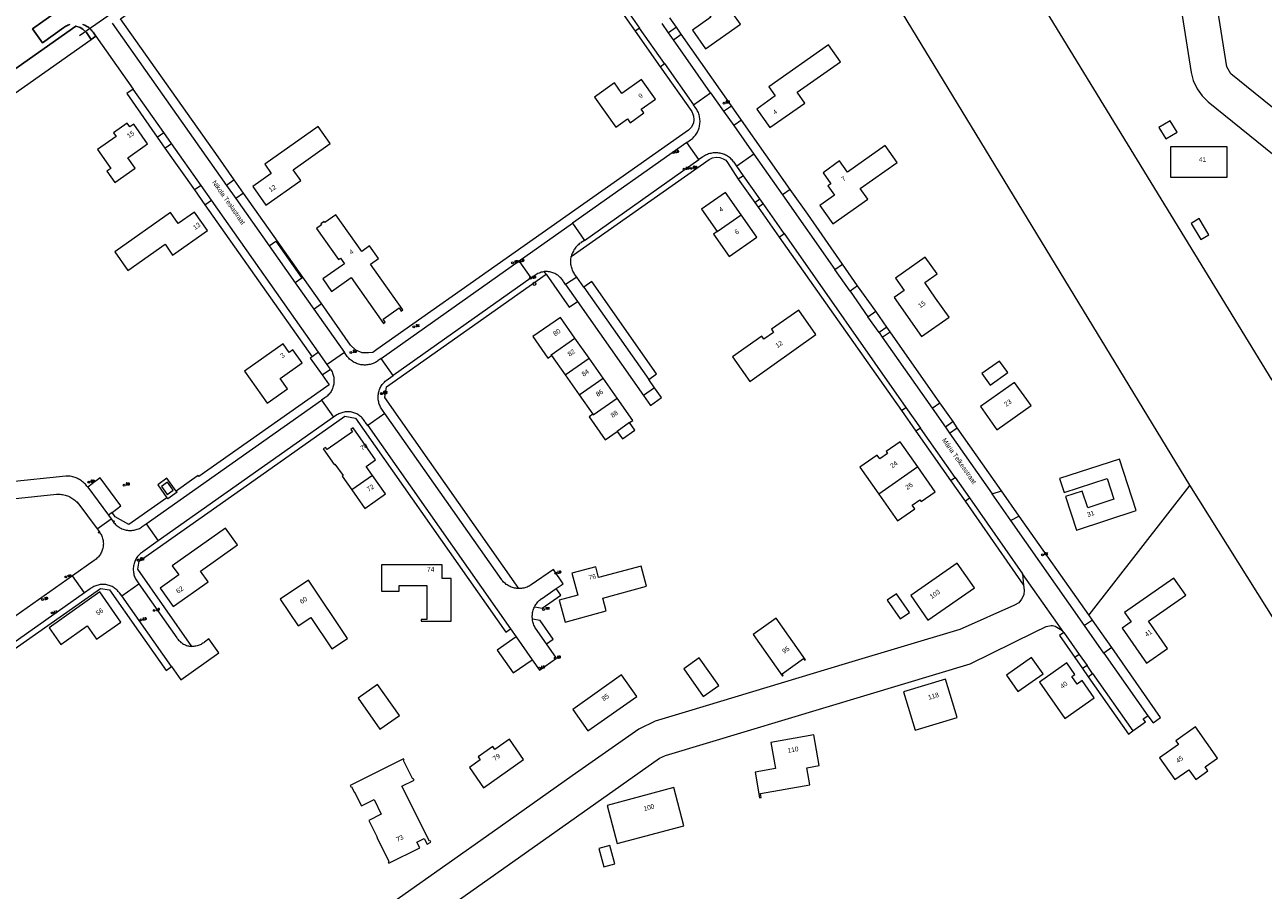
# Model space of a CAD drawing. Header units: metres. Extents: x 138165 to 154469, y 480134 to 494189.
# Tile 454 of 656: x 149314 to 149642, y 485352 to 485581. Entities that reach past the tile are written whole.
import ezdxf

# ---------------------------------------------------------------- set-up
doc = ezdxf.new("R2010")
doc.units = ezdxf.units.M
doc.header["$LTSCALE"] = 0.001
doc.header["$MEASUREMENT"] = 0
for name, color, linetype, lineweight in [('Level 5', 7, 'Continuous', 0), ('TOP-L-duiker', 7, 'Continuous', 0), ('TOP-L-topo objecten punt', 7, 'Continuous', 0), ('TOP-L-topo objecten vlak', 7, 'Continuous', 0), ('TOP-T-topo huisnummering naamgeving', 7, 'Continuous', 0)]:
    doc.layers.add(name, color=color, linetype=linetype, lineweight=lineweight)
doc.styles.add('Style-Arial', font='arial.ttf')
doc.styles.add('Style-INTL_ISO', font='INTL_ISO.shx')
doc.styles.add('Style-STANDARD', font='STANDARD.shx')

# ---------------------------------------------------------------- blocks, each defined once
blk = doc.blocks.new('121')
at = {"layer": 'TOP-L-topo objecten punt', "color": 7, "linetype": 'Continuous', "lineweight": 0}
blk.add_circle((0, 0), 0.025, dxfattribs=at)
at = {"layer": 'TOP-L-topo objecten punt', "color": 7, "linetype": 'Continuous', "lineweight": 0, "style": 'Style-STANDARD'}
blk.add_text('LD', height=0.06, dxfattribs=at).set_placement((0.0483, 0))
blk = doc.blocks.new('72')
at = {"layer": 'TOP-L-topo objecten punt', "color": 7, "linetype": 'Continuous', "lineweight": 0}
blk.add_circle((0, 0), 0.025, dxfattribs=at)
at = {"layer": 'TOP-L-topo objecten punt', "color": 7, "linetype": 'Continuous', "lineweight": 0, "style": 'Style-STANDARD'}
blk.add_text('BK', height=0.06, dxfattribs=at).set_placement((0.0483, 0))
blk = doc.blocks.new('*U13')
at = {"layer": 'Level 5', "color": 7, "linetype": 'Continuous', "lineweight": 0}
blk.add_circle((0, 0), 0.0415, dxfattribs=at)
blk = doc.blocks.new('150')
at = {"layer": 'Level 5', "color": 7, "linetype": 'Continuous', "lineweight": 0}
blk.add_blockref('*U13', (0, 0), dxfattribs=at)
blk = doc.blocks.new('16')
at = {"layer": 'TOP-L-topo objecten punt', "color": 7, "linetype": 'Continuous', "lineweight": 0}
blk.add_circle((0, 0), 0.025, dxfattribs=at)
at = {"layer": 'TOP-L-topo objecten punt', "color": 7, "linetype": 'Continuous', "lineweight": 0, "style": 'Style-STANDARD'}
blk.add_text('LM', height=0.06, dxfattribs=at).set_placement((0.0483, 0))
blk = doc.blocks.new('10')
at = {"layer": 'TOP-L-topo objecten punt', "linetype": 'Continuous', "lineweight": 0}
blk.add_circle((0, 0), 0.0125, dxfattribs=at)
blk = doc.blocks.new('28')
at = {"layer": 'TOP-L-topo objecten punt', "color": 7, "linetype": 'Continuous', "lineweight": 0}
blk.add_circle((0, 0), 0.025, dxfattribs=at)
at = {"layer": 'TOP-L-topo objecten punt', "color": 7, "linetype": 'Continuous', "lineweight": 0, "style": 'Style-STANDARD'}
blk.add_text('VM', height=0.06, dxfattribs=at).set_placement((0.0483, 0))
blk = doc.blocks.new('38')
at = {"layer": 'TOP-L-topo objecten punt', "color": 7, "linetype": 'Continuous', "lineweight": 0}
blk.add_circle((0, 0), 0.025, dxfattribs=at)
at = {"layer": 'TOP-L-topo objecten punt', "color": 7, "linetype": 'Continuous', "lineweight": 0, "style": 'Style-STANDARD'}
blk.add_text('OP', height=0.06, dxfattribs=at).set_placement((0.048, 0))
blk = doc.blocks.new('14')
at = {"layer": 'TOP-L-topo objecten punt', "color": 7, "linetype": 'Continuous', "lineweight": 0}
blk.add_circle((0, 0), 0.025, dxfattribs=at)
at = {"layer": 'TOP-L-topo objecten punt', "color": 7, "linetype": 'Continuous', "lineweight": 0, "style": 'Style-STANDARD'}
blk.add_text('VB', height=0.06, dxfattribs=at).set_placement((0.0483, 0))
blk = doc.blocks.new('175')
at = {"layer": 'TOP-L-topo objecten punt', "color": 7, "linetype": 'Continuous', "lineweight": 0}
blk.add_circle((0, 0), 0.025, dxfattribs=at)
at = {"layer": 'TOP-L-topo objecten punt', "color": 7, "linetype": 'Continuous', "lineweight": 0, "style": 'Style-STANDARD'}
blk.add_text('SB', height=0.06, dxfattribs=at).set_placement((0.0483, 0))

msp = doc.modelspace()

# ---------------------------------------------------------------- linework, layer by layer
at = {"layer": 'TOP-L-duiker', "flags": 128}
msp.add_lwpolyline([(149328.69, 485578), (149342.48, 485587.74)], dxfattribs=at)
at = {"layer": 'TOP-L-topo objecten vlak', "flags": 128}
for points in [[(149511.59, 485703.7), (149644.26, 485486.83)], [(149622.56, 485459), (149485.06, 485685.01)], [(149678.86, 485527.95), (149680.38, 485529.75), (149678.97, 485531.09), (149633.42, 485567.85), (149632.35, 485569.72), (149625.79, 485611.43), (149625.41, 485612.91), (149624.94, 485614.2), (149624.12, 485615.66), (149623.27, 485616.9), (149622.22, 485618.14), (149619.54, 485620.76)], [(149616.45, 485609.67), (149622.96, 485568.24), (149623.45, 485566.14), (149624.5, 485563.89), (149625.85, 485562.09), (149627.46, 485560.46), (149673, 485523.7)], [(149326.08, 485580.96), (149325.81, 485580.86), (149325.54, 485580.74), (149325.27, 485580.61), (149325.02, 485580.47), (149324.77, 485580.31), (149324.53, 485580.14), (149318.85, 485576.11), (149316.23, 485579.8), (149341.34, 485597.66)], [(149341.34, 485597.66), (149316.23, 485579.8), (149318.85, 485576.11), (149324.53, 485580.14), (149324.77, 485580.31), (149325.02, 485580.47), (149325.27, 485580.61), (149325.54, 485580.74), (149325.81, 485580.86), (149326.08, 485580.96)], [(149503.6, 485581.02), (149501.58, 485583.88), (149513.03, 485591.95), (149509.86, 485596.44), (149494.08, 485585.32), (149495.81, 485582.87), (149490.91, 485579.41), (149494.36, 485574.51), (149503.6, 485581.02)], [(149466.47, 485592.45), (149475.77, 485579.18)], [(149467.66, 485593.27), (149476.94, 485580.01)], [(149369.64, 485539.78), (149365.34, 485545.88), (149339.54, 485582.47), (149342.79, 485584.75)], [(149162.58, 485464.09), (149327.65, 485580.5), (149328.82, 485580.11), (149329.57, 485579.66), (149330.48, 485578.83), (149331.78, 485576.99), (149333, 485577.81), (149332.24, 485578.89), (149332.11, 485579.07), (149331.93, 485579.3), (149331.74, 485579.52), (149331.53, 485579.73), (149331.32, 485579.93), (149331.09, 485580.11), (149330.85, 485580.29), (149330.6, 485580.45), (149330.35, 485580.59), (149330.09, 485580.72), (149329.82, 485580.84), (149329.54, 485580.94)], [(149331.78, 485576.99), (149330.48, 485578.83), (149329.57, 485579.66), (149328.82, 485580.11), (149327.65, 485580.5), (149162.58, 485464.09)], [(149329.54, 485580.94), (149329.82, 485580.84), (149330.09, 485580.72), (149330.35, 485580.59), (149330.6, 485580.45), (149330.85, 485580.29), (149331.09, 485580.11), (149331.32, 485579.93), (149331.53, 485579.73), (149331.74, 485579.52), (149331.93, 485579.3), (149332.11, 485579.07), (149332.24, 485578.89), (149333, 485577.81)], [(149337.32, 485581.31), (149367.58, 485538.36)], [(149484.6, 485578.74), (149482.86, 485581.23)], [(149486.69, 485580.19), (149484.91, 485582.7)], [(149333, 485577.81), (149331.78, 485576.99)], [(149333, 485577.81), (149342.9, 485563.8)], [(149476.94, 485580.01), (149475.77, 485579.18)], [(149475.77, 485579.18), (149482.39, 485569.76)], [(149483.56, 485570.58), (149476.94, 485580.01)], [(149486.69, 485580.19), (149484.6, 485578.74)], [(149485.88, 485576.92), (149484.6, 485578.74)], [(149485.88, 485576.92), (149487.96, 485578.39)], [(149487.96, 485578.39), (149486.69, 485580.19)], [(149501.24, 485559.45), (149487.96, 485578.39)], [(149164.44, 485459.07), (149331.78, 485576.99)], [(149495.73, 485562.87), (149485.88, 485576.92)], [(149511.41, 485553.65), (149520.66, 485560.14), (149518.65, 485563), (149530.1, 485571.04), (149526.91, 485575.59), (149511.14, 485564.47), (149512.86, 485562.02), (149507.96, 485558.56), (149511.41, 485553.65)], [(149482.39, 485569.76), (149483.56, 485570.58)], [(149483.56, 485570.58), (149491.21, 485559.68)], [(149482.39, 485569.76), (149490.72, 485557.89), (149491.03, 485557.18), (149491.24, 485556.67), (149491.33, 485555.77), (149491.24, 485554.78), (149490.6, 485553.67), (149489.87, 485553.01), (149443.98, 485520.66), (149407.41, 485494.88), (149406.27, 485494.09), (149405.15, 485494.02), (149403.5, 485494.02), (149401.77, 485494.77), (149400.44, 485496.08), (149392.69, 485507.09)], [(149472.25, 485562.7), (149470.29, 485565.48), (149464.97, 485561.72), (149470.6, 485553.74), (149473.7, 485555.93), (149474.4, 485554.94), (149478.08, 485557.53), (149477.38, 485558.52), (149481.14, 485561.17), (149477.47, 485566.38), (149472.25, 485562.7)], [(149342.9, 485563.8), (149341.16, 485562.64), (149349.21, 485551.11)], [(149350.96, 485552.36), (149342.9, 485563.8)], [(149491.21, 485559.68), (149495.73, 485562.87)], [(149495.73, 485562.87), (149499.14, 485558.03)], [(149489.44, 485549.69), (149490.4, 485550.37), (149490.65, 485550.56), (149490.89, 485550.76), (149491.11, 485550.97), (149491.33, 485551.19), (149491.54, 485551.43), (149491.73, 485551.67), (149491.91, 485551.93), (149492.07, 485552.19), (149492.23, 485552.47), (149492.36, 485552.74), (149492.49, 485553.03), (149492.6, 485553.32), (149492.69, 485553.62), (149492.77, 485553.92), (149492.83, 485554.23), (149492.88, 485554.54), (149492.91, 485554.85), (149492.93, 485555.16), (149492.92, 485555.47), (149492.91, 485555.78), (149492.88, 485556.09), (149492.83, 485556.4), (149492.76, 485556.71), (149492.68, 485557.01), (149492.59, 485557.31), (149492.48, 485557.6), (149492.35, 485557.88), (149492.21, 485558.16), (149492.06, 485558.43), (149491.89, 485558.7), (149491.8, 485558.82), (149491.21, 485559.68)], [(149499.14, 485558.03), (149501.24, 485559.45)], [(149499.14, 485558.03), (149501.85, 485554.17)], [(149503.92, 485555.64), (149501.24, 485559.45)], [(149341.47, 485545.67), (149346.68, 485549.34), (149343.01, 485554.55), (149342.02, 485553.85), (149341.32, 485554.84), (149337.65, 485552.25), (149338.34, 485551.26), (149333.45, 485547.81), (149336.95, 485542.85), (149335.9, 485542.11), (149338.03, 485539.09), (149343.42, 485542.89), (149341.47, 485545.67)], [(149503.92, 485555.64), (149501.85, 485554.17)], [(149501.85, 485554.17), (149507.18, 485546.63)], [(149516.79, 485537.24), (149503.92, 485555.64)], [(149614.42, 485553.63), (149616.23, 485550.64), (149619.22, 485552.46), (149617.41, 485555.45), (149614.42, 485553.63)], [(149349.21, 485551.11), (149350.96, 485552.36)], [(149349.21, 485551.11), (149351.27, 485548.23)], [(149353.02, 485549.45), (149350.96, 485552.36)], [(149374.53, 485538.04), (149377.99, 485533.14), (149387.22, 485539.65), (149385.21, 485542.51), (149395.01, 485549.42), (149391.84, 485553.92), (149377.7, 485543.95), (149379.43, 485541.5), (149374.53, 485538.04)], [(149351.27, 485548.23), (149353.02, 485549.45)], [(149351.27, 485548.23), (149359.08, 485537.16)], [(149360.85, 485538.34), (149353.02, 485549.45)], [(149489.44, 485549.69), (149459.13, 485528.31)], [(149492.63, 485545.18), (149489.44, 485549.69)], [(149526.76, 485538.23), (149528.49, 485535.77), (149524.65, 485533.07), (149528.1, 485528.16), (149537.34, 485534.67), (149535.32, 485537.53), (149545.13, 485544.45), (149541.96, 485548.94), (149531.95, 485541.89), (149529.89, 485544.81), (149525.49, 485541.71), (149527.56, 485538.79), (149526.76, 485538.23)], [(149617.49, 485548.57), (149617.49, 485540.57), (149632.49, 485540.57), (149632.49, 485548.57), (149617.49, 485548.57)], [(149458.85, 485519.52), (149495.32, 485545.23), (149496.26, 485545.65), (149497.24, 485545.86), (149498.14, 485545.73), (149499.09, 485545.35), (149499.73, 485545), (149500.2, 485544.38), (149503.05, 485539.96)], [(149462.34, 485523.8), (149492.63, 485545.18)], [(149502.67, 485543.43), (149501.94, 485544.47), (149501.83, 485544.62), (149501.63, 485544.86), (149501.43, 485545.09), (149501.21, 485545.31), (149500.98, 485545.52), (149500.74, 485545.71), (149500.5, 485545.9), (149500.24, 485546.07), (149499.97, 485546.22), (149499.7, 485546.37), (149499.42, 485546.5), (149499.13, 485546.61), (149498.84, 485546.71), (149498.54, 485546.79), (149498.24, 485546.86), (149497.93, 485546.91), (149497.63, 485546.95), (149497.32, 485546.97), (149497.01, 485546.97), (149496.7, 485546.96), (149496.39, 485546.94), (149496.09, 485546.89), (149495.78, 485546.83), (149495.48, 485546.76), (149495.19, 485546.67), (149494.9, 485546.56), (149494.61, 485546.44), (149494.34, 485546.31), (149494.07, 485546.16), (149493.8, 485546), (149493.55, 485545.82), (149492.63, 485545.18)], [(149507.18, 485546.63), (149502.67, 485543.43)], [(149507.18, 485546.63), (149514.75, 485535.85)], [(149504.44, 485540.91), (149502.67, 485543.43)], [(149360.85, 485538.34), (149359.08, 485537.16)], [(149363.61, 485534.42), (149360.85, 485538.34)], [(149369.64, 485539.78), (149367.58, 485538.36)], [(149367.58, 485538.36), (149370.07, 485534.85)], [(149372.11, 485536.29), (149369.64, 485539.78)], [(149504.44, 485540.91), (149503.05, 485539.96)], [(149503.05, 485539.96), (149507.44, 485533.86)], [(149508.73, 485534.79), (149504.44, 485540.91)], [(149359.08, 485537.16), (149361.86, 485533.17)], [(149372.11, 485536.29), (149370.07, 485534.85)], [(149370.07, 485534.85), (149378.87, 485522.36)], [(149387.81, 485514.02), (149380.21, 485524.78), (149372.11, 485536.29)], [(149503.79, 485530.55), (149499.66, 485536.44), (149493.35, 485532.02), (149497.49, 485526.13)], [(149507.44, 485533.86), (149508.73, 485534.79)], [(149509.6, 485533.54), (149508.73, 485534.79)], [(149516.79, 485537.24), (149514.75, 485535.85)], [(149514.75, 485535.85), (149528.6, 485516.11)], [(149530.64, 485517.5), (149521.43, 485530.69), (149516.79, 485537.24)], [(149354.8, 485528.28), (149352.79, 485531.14), (149338.04, 485520.74), (149341.49, 485515.83), (149351.3, 485522.75), (149353.32, 485519.89), (149362.55, 485526.4), (149359.1, 485531.3), (149354.8, 485528.28)], [(149361.86, 485533.17), (149363.61, 485534.42)], [(149361.86, 485533.17), (149390.23, 485492.99)], [(149391.94, 485494.2), (149363.61, 485534.42)], [(149507.44, 485533.86), (149508.34, 485532.62)], [(149508.34, 485532.62), (149509.6, 485533.54)], [(149508.34, 485532.62), (149513.92, 485524.67)], [(149515.18, 485525.59), (149509.6, 485533.54)], [(149398.27, 485517.25), (149393.05, 485513.58), (149395.39, 485510.26), (149400.6, 485513.93), (149409.16, 485501.8), (149409.6, 485502.11), (149409.03, 485502.92), (149413.27, 485505.9), (149413.83, 485505.09), (149414.28, 485505.4), (149405.72, 485517.54), (149407.79, 485519), (149405.45, 485522.32), (149403.38, 485520.86), (149396.55, 485530.55), (149393.63, 485528.5), (149393.45, 485528.76), (149392.56, 485528.14), (149392.75, 485527.87), (149391.43, 485526.95), (149397.24, 485518.7), (149397.78, 485519.08), (149398.8, 485517.63), (149398.27, 485517.25)], [(149445.08, 485518.36), (149459.13, 485528.31)], [(149459.13, 485528.31), (149462.34, 485523.8)], [(149497.49, 485526.13), (149496.51, 485525.44), (149500.64, 485519.54), (149507.93, 485524.66), (149503.79, 485530.55)], [(149497.49, 485526.13), (149503.79, 485530.55)], [(149622.92, 485528.28), (149625.51, 485524.01), (149627.65, 485525.3), (149625.06, 485529.58), (149622.92, 485528.28)], [(149513.92, 485524.67), (149515.18, 485525.59)], [(149513.92, 485524.67), (149543.72, 485482.35), (149546.25, 485478.73)], [(149515.18, 485525.59), (149547.45, 485479.59)], [(149378.87, 485522.36), (149380.64, 485523.61), (149387.49, 485513.79)], [(149378.87, 485522.36), (149385.77, 485512.56)], [(149462.34, 485523.8), (149461.48, 485523.2), (149461.46, 485523.19), (149461.21, 485523.02), (149460.96, 485522.84), (149460.72, 485522.65), (149460.5, 485522.44), (149460.28, 485522.22), (149460.08, 485521.99), (149459.89, 485521.75), (149459.71, 485521.5), (149459.54, 485521.25), (149459.39, 485520.98), (149459.26, 485520.71), (149459.13, 485520.43), (149459.02, 485520.14), (149458.93, 485519.85), (149458.85, 485519.52)], [(149408.48, 485492.53), (149445.08, 485518.36)], [(149448.26, 485513.87), (149445.08, 485518.36)], [(149460.29, 485514.09), (149459.74, 485514.88), (149459.58, 485515.14), (149459.42, 485515.4), (149459.28, 485515.67), (149459.16, 485515.95), (149459.05, 485516.24), (149458.95, 485516.53), (149458.87, 485516.82), (149458.8, 485517.12), (149458.75, 485517.42), (149458.72, 485517.73), (149458.7, 485518.03), (149458.7, 485518.34), (149458.72, 485518.65), (149458.75, 485518.95), (149458.79, 485519.25), (149458.85, 485519.52)], [(149551.57, 485498.32), (149558.86, 485503.43), (149555.27, 485508.54), (149552.41, 485512.62), (149555.69, 485514.91), (149552.56, 485519.37), (149544.65, 485513.82), (149546.95, 485510.54), (149544.3, 485508.68), (149551.57, 485498.32)], [(149444.99, 485431.65), (149409.45, 485482.25), (149409.93, 485485.04), (149452.17, 485514.81)], [(149451.67, 485515.52), (149451.5, 485515.49), (149451.19, 485515.42), (149450.89, 485515.34), (149450.59, 485515.24), (149450.3, 485515.13), (149450.01, 485515), (149449.73, 485514.86), (149449.46, 485514.7), (149449.2, 485514.53), (149448.95, 485514.34), (149448.26, 485513.87)], [(149457.35, 485512.08), (149456.76, 485512.94), (149456.67, 485513.08), (149456.51, 485513.32), (149456.33, 485513.55), (149456.14, 485513.77), (149455.94, 485513.99), (149455.72, 485514.19), (149455.5, 485514.38), (149455.27, 485514.55), (149455.02, 485514.71), (149454.77, 485514.86), (149454.51, 485515), (149454.25, 485515.12), (149453.98, 485515.23), (149453.7, 485515.32), (149453.42, 485515.39), (149453.13, 485515.46), (149452.84, 485515.5), (149452.55, 485515.53), (149452.26, 485515.54), (149451.96, 485515.54), (149451.67, 485515.52)], [(149452.17, 485514.81), (149451.67, 485515.52)], [(149452.17, 485514.81), (149458.32, 485506.08), (149460.5, 485507.62)], [(149528.6, 485516.11), (149530.64, 485517.5)], [(149532.65, 485510.36), (149528.6, 485516.11)], [(149534.64, 485511.79), (149530.64, 485517.5)], [(149387.49, 485513.79), (149385.77, 485512.56)], [(149385.77, 485512.56), (149390.67, 485505.63)], [(149387.49, 485513.79), (149387.81, 485514.02)], [(149392.69, 485507.09), (149387.81, 485514.02)], [(149448.26, 485513.87), (149411.68, 485488.02)], [(149460.29, 485514.09), (149457.35, 485512.08)], [(149457.35, 485512.08), (149460.5, 485507.62)], [(149462.15, 485511.42), (149460.29, 485514.09)], [(149479.34, 485486.95), (149481.4, 485488.47), (149464.25, 485512.91), (149462.15, 485511.42)], [(149534.64, 485511.79), (149532.65, 485510.36)], [(149539.45, 485505.02), (149534.64, 485511.79)], [(149462.15, 485511.42), (149479.34, 485486.95)], [(149532.65, 485510.36), (149537.39, 485503.57)], [(149390.67, 485505.63), (149392.69, 485507.09)], [(149390.67, 485505.63), (149398.77, 485494.16)], [(149460.5, 485507.62), (149477.99, 485482.74)], [(149501.49, 485492.96), (149506.07, 485486.47), (149523.62, 485498.84), (149519.04, 485505.33), (149511.84, 485500.26), (149512.42, 485499.43), (149509.83, 485497.61), (149509.26, 485498.43), (149501.49, 485492.96)], [(149537.39, 485503.57), (149539.45, 485505.02)], [(149542.36, 485500.86), (149539.45, 485505.02)], [(149459.8, 485497.94), (149455.95, 485503.42), (149448.67, 485498.31), (149452.64, 485492.66), (149453.62, 485493.35)], [(149540.31, 485499.41), (149537.39, 485503.57)], [(149542.36, 485500.86), (149540.31, 485499.41)], [(149540.31, 485499.41), (149541.17, 485498.17)], [(149541.17, 485498.17), (149543.25, 485499.6)], [(149543.25, 485499.6), (149542.36, 485500.86)], [(149556.39, 485480.81), (149543.25, 485499.6)], [(149381.77, 485487.25), (149387.57, 485491.34), (149385.1, 485494.84), (149384.12, 485494.15), (149382.56, 485496.37), (149372.34, 485489.17), (149378.33, 485480.67), (149383.73, 485484.47), (149381.77, 485487.25)], [(149453.62, 485493.35), (149453.5, 485493.51), (149459.8, 485497.94)], [(149463.54, 485492.62), (149459.8, 485497.94)], [(149541.17, 485498.17), (149554.36, 485479.37)], [(149390.23, 485492.99), (149389.75, 485492.63), (149392.87, 485488.18)], [(149391.94, 485494.2), (149390.23, 485492.99)], [(149394.22, 485490.97), (149391.94, 485494.2)], [(149398.77, 485494.16), (149394.22, 485490.97)], [(149408.48, 485492.53), (149407.76, 485492.02), (149407.51, 485491.83), (149407.25, 485491.67), (149406.99, 485491.51), (149406.72, 485491.37), (149406.44, 485491.25), (149406.15, 485491.14), (149405.86, 485491.04), (149405.57, 485490.96), (149405.27, 485490.9), (149404.96, 485490.85), (149404.66, 485490.81), (149404.36, 485490.8), (149404.05, 485490.79), (149403.74, 485490.81), (149403.44, 485490.84), (149403.14, 485490.89), (149402.84, 485490.95), (149402.54, 485491.03), (149402.25, 485491.12), (149401.96, 485491.23), (149401.68, 485491.35), (149401.41, 485491.49), (149401.14, 485491.64), (149400.89, 485491.81), (149400.64, 485491.98), (149400.4, 485492.18), (149400.17, 485492.38), (149399.95, 485492.59), (149399.75, 485492.82), (149399.55, 485493.06), (149399.37, 485493.31), (149399.36, 485493.33), (149398.77, 485494.16)], [(149411.68, 485488.02), (149408.48, 485492.53)], [(149453.62, 485493.35), (149457.24, 485488.19)], [(149457.24, 485488.19), (149463.54, 485492.62)], [(149467.28, 485487.3), (149463.54, 485492.62)], [(149572.24, 485491.84), (149567.56, 485488.54), (149569.71, 485485.49), (149574.39, 485488.79), (149572.24, 485491.84)], [(149395.07, 485489.74), (149395.23, 485489.49), (149395.38, 485489.23), (149395.51, 485488.97), (149395.63, 485488.69), (149395.73, 485488.41), (149395.82, 485488.13), (149395.89, 485487.84), (149395.95, 485487.55), (149395.99, 485487.25), (149396.01, 485486.96), (149396.02, 485486.66), (149396.01, 485486.36), (149395.99, 485486.07), (149395.95, 485485.77), (149395.9, 485485.48), (149395.83, 485485.19), (149395.74, 485484.91), (149395.64, 485484.62), (149395.52, 485484.35), (149395.39, 485484.08), (149395.25, 485483.82), (149395.09, 485483.57), (149394.92, 485483.33), (149394.73, 485483.1), (149394.53, 485482.87), (149394.33, 485482.66), (149394.11, 485482.46), (149393.88, 485482.27), (149393.64, 485482.1), (149393.63, 485482.09), (149392.75, 485481.48)], [(149392.87, 485488.18), (149395.07, 485489.74)], [(149395.07, 485489.74), (149394.85, 485490.08), (149394.22, 485490.97)], [(149392.87, 485488.18), (149394.71, 485485.57), (149360.28, 485461.26), (149360.09, 485461.52), (149358.34, 485460.29), (149354.27, 485457.42)], [(149409.49, 485477.96), (149408.87, 485478.85), (149408.69, 485479.1), (149408.53, 485479.35), (149408.38, 485479.61), (149408.25, 485479.89), (149408.13, 485480.16), (149408.02, 485480.45), (149407.93, 485480.73), (149407.86, 485481.03), (149407.8, 485481.32), (149407.76, 485481.62), (149407.73, 485481.92), (149407.72, 485482.22), (149407.72, 485482.53), (149407.74, 485482.83), (149407.78, 485483.13), (149407.83, 485483.43), (149407.9, 485483.72), (149407.99, 485484.01), (149408.08, 485484.3), (149408.2, 485484.58), (149408.33, 485484.85), (149408.47, 485485.11), (149408.63, 485485.37), (149408.8, 485485.62), (149408.98, 485485.86), (149409.18, 485486.09), (149409.38, 485486.31), (149409.6, 485486.52), (149409.8, 485486.69), (149411.68, 485488.02)], [(149457.24, 485488.19), (149460.97, 485482.87)], [(149460.97, 485482.87), (149467.28, 485487.3)], [(149470.98, 485482.02), (149467.28, 485487.3)], [(149480.88, 485484.76), (149479.34, 485486.95)], [(149576.21, 485486.2), (149567.13, 485479.79), (149571.46, 485473.64), (149580.55, 485480.05), (149576.21, 485486.2)], [(149460.97, 485482.87), (149464.57, 485477.76)], [(149464.57, 485477.76), (149464.68, 485477.59), (149470.98, 485482.02)], [(149474.3, 485475.55), (149475.12, 485476.13), (149470.98, 485482.02)], [(149477.99, 485482.74), (149479.81, 485480.12), (149482.69, 485482.17), (149480.88, 485484.76)], [(149480.88, 485484.76), (149477.99, 485482.74)], [(149346.32, 485448.78), (149392.75, 485481.48)], [(149392.75, 485481.48), (149395.89, 485476.96)], [(149546.25, 485478.73), (149547.45, 485479.59)], [(149546.25, 485478.73), (149550.08, 485473.28)], [(149547.45, 485479.59), (149551.28, 485474.13)], [(149554.36, 485479.37), (149556.39, 485480.81)], [(149554.36, 485479.37), (149557.87, 485474.38)], [(149559.9, 485475.82), (149556.39, 485480.81)], [(149358.4, 485416.34), (149344.08, 485436.73), (149344.42, 485438.85), (149373.65, 485459.46), (149398.9, 485477.26), (149401.69, 485476.77), (149441.5, 485420.09), (149442.76, 485420.98)], [(149395.89, 485476.96), (149349.51, 485444.26)], [(149404.97, 485474.78), (149404.32, 485475.67), (149404.19, 485475.89), (149404.03, 485476.14), (149403.86, 485476.37), (149403.67, 485476.6), (149403.48, 485476.81), (149403.27, 485477.02), (149403.05, 485477.21), (149402.82, 485477.39), (149402.58, 485477.55), (149402.33, 485477.71), (149402.08, 485477.85), (149401.81, 485477.97), (149401.55, 485478.08), (149401.27, 485478.18), (149400.99, 485478.26), (149400.71, 485478.32), (149400.42, 485478.37), (149400.13, 485478.4), (149399.84, 485478.42), (149399.55, 485478.42), (149399.26, 485478.41), (149398.97, 485478.38), (149398.68, 485478.33), (149398.4, 485478.27), (149398.12, 485478.19), (149397.84, 485478.1), (149397.57, 485477.99), (149397.31, 485477.87), (149397.05, 485477.73), (149396.8, 485477.58), (149395.89, 485476.96)], [(149409.49, 485477.96), (149404.97, 485474.78)], [(149444.99, 485431.65), (149444.75, 485431.65), (149444.44, 485431.68), (149444.14, 485431.72), (149443.84, 485431.77), (149443.55, 485431.84), (149443.25, 485431.93), (149442.97, 485432.03), (149442.69, 485432.15), (149442.41, 485432.28), (149442.14, 485432.42), (149441.88, 485432.58), (149441.63, 485432.75), (149441.39, 485432.94), (149441.16, 485433.14), (149440.94, 485433.35), (149440.73, 485433.57), (149440.53, 485433.8), (149440.44, 485433.92), (149409.49, 485477.96)], [(149464.57, 485477.76), (149463.58, 485477.07), (149467.84, 485471.01), (149470.98, 485473.22)], [(149474.3, 485475.55), (149470.98, 485473.22)], [(149470.98, 485473.22), (149472.37, 485471.24), (149475.69, 485473.57), (149474.3, 485475.55)], [(149559.9, 485475.82), (149557.87, 485474.38)], [(149561.04, 485474.17), (149559.9, 485475.82)], [(149406.24, 485461.59), (149404.58, 485463.96), (149407.04, 485465.68), (149401.09, 485474.15), (149400.47, 485473.71), (149400.48, 485473.7), (149400.9, 485473.1), (149394.2, 485468.4), (149393.79, 485468.99), (149393.77, 485469.01), (149393.15, 485468.58), (149396.05, 485464.44), (149396.06, 485464.45), (149396.27, 485464.6), (149398.43, 485461.53), (149398.22, 485461.38), (149398.21, 485461.37), (149400.76, 485457.74)], [(149404.97, 485474.78), (149442.76, 485420.98)], [(149551.28, 485474.13), (149550.08, 485473.28)], [(149550.08, 485473.28), (149559.24, 485460.23)], [(149560.44, 485461.06), (149551.28, 485474.13)], [(149557.87, 485474.38), (149559.01, 485472.75)], [(149559.01, 485472.75), (149561.04, 485474.17)], [(149559.01, 485472.75), (149570.27, 485456.69)], [(149572.75, 485457.48), (149561.04, 485474.17)], [(149550.56, 485463.88), (149545.92, 485470.49), (149542.2, 485467.88), (149542.54, 485467.39), (149540.53, 485465.98), (149539.84, 485466.96), (149535.26, 485463.74), (149540.24, 485456.64)], [(149600.67, 485460.78), (149602.47, 485455.27), (149595.56, 485453.01), (149594.11, 485457.44), (149589.65, 485455.98), (149592.56, 485447.09), (149608.39, 485452.26), (149603.93, 485465.91), (149588.1, 485460.74), (149589.3, 485457.07), (149600.67, 485460.78)], [(149540.24, 485456.64), (149545.23, 485449.53), (149549.81, 485452.75), (149549.12, 485453.73), (149551.14, 485455.14), (149551.48, 485454.65), (149555.2, 485457.27), (149550.56, 485463.88)], [(149550.56, 485463.88), (149540.24, 485456.64)], [(149330.83, 485458.46), (149330.64, 485458.72), (149330.43, 485458.98), (149330.21, 485459.23), (149329.98, 485459.47), (149329.74, 485459.69), (149329.49, 485459.91), (149329.23, 485460.11), (149328.96, 485460.29), (149328.68, 485460.47), (149328.4, 485460.63), (149328.1, 485460.78), (149327.8, 485460.91), (149327.49, 485461.03), (149327.18, 485461.13), (149326.86, 485461.22), (149326.54, 485461.29), (149326.22, 485461.35), (149325.89, 485461.39), (149325.56, 485461.41), (149325.23, 485461.42), (149325.08, 485461.42), (149309.78, 485459.79)], [(149337.33, 485451.8), (149339.62, 485453.54), (149334.15, 485460.97), (149332.06, 485459.41), (149332.04, 485459.4), (149330.83, 485458.46)], [(149354.27, 485457.42), (149351.8, 485460.89), (149349.37, 485459.13), (149351.81, 485455.67)], [(149353.48, 485457.64), (149352.8, 485458.52), (149351.95, 485459.8), (149350.33, 485458.64), (149351.26, 485457.42), (149351.87, 485456.49), (149353.48, 485457.64)], [(149406.24, 485461.59), (149400.78, 485457.75), (149400.76, 485457.74)], [(149400.76, 485457.74), (149404.21, 485452.83), (149409.69, 485456.68), (149406.24, 485461.59)], [(149559.24, 485460.23), (149560.44, 485461.06)], [(149559.24, 485460.23), (149563.08, 485454.76)], [(149560.44, 485461.06), (149564.26, 485455.61)], [(149255.06, 485449.47), (149322.54, 485456.58), (149322.87, 485456.59), (149323.2, 485456.6), (149323.53, 485456.58), (149323.86, 485456.56), (149324.18, 485456.51), (149324.51, 485456.45), (149324.83, 485456.37), (149325.15, 485456.28), (149325.46, 485456.18), (149325.77, 485456.05), (149326.07, 485455.92), (149326.36, 485455.77), (149326.65, 485455.6), (149326.92, 485455.42), (149327.19, 485455.23), (149327.45, 485455.03), (149327.7, 485454.81), (149327.94, 485454.58), (149328.17, 485454.34), (149328.21, 485454.29), (149333.33, 485447.42)], [(149330.83, 485458.46), (149336.3, 485451.04)], [(149354.27, 485457.42), (149354.48, 485457.11), (149352.02, 485455.41), (149351.81, 485455.67)], [(149570.27, 485456.69), (149572.75, 485457.48)], [(149575.19, 485449.69), (149570.27, 485456.69)], [(149577.45, 485450.84), (149572.75, 485457.48)], [(149622.56, 485459), (149595.82, 485424.7)], [(149732.1, 485284.56), (149622.56, 485459)], [(149351.81, 485455.67), (149343.52, 485449.84), (149341.69, 485448.55), (149338.12, 485450.66), (149337.33, 485451.8)], [(149563.08, 485454.76), (149564.26, 485455.61)], [(149563.08, 485454.76), (149578.54, 485432.51)], [(149564.26, 485455.61), (149578.32, 485435.56)], [(149333.33, 485447.42), (149337.01, 485450.1)], [(149337.33, 485451.8), (149336.3, 485451.04)], [(149336.3, 485451.04), (149337.01, 485450.1)], [(149337.01, 485450.1), (149337.51, 485449.45), (149337.61, 485449.3), (149337.79, 485449.06), (149337.99, 485448.84), (149338.19, 485448.62), (149338.41, 485448.42), (149338.64, 485448.23), (149338.87, 485448.05), (149339.12, 485447.88), (149339.37, 485447.73), (149339.64, 485447.59), (149339.91, 485447.46), (149340.18, 485447.35), (149340.46, 485447.26), (149340.75, 485447.18), (149341.04, 485447.11), (149341.33, 485447.06), (149341.63, 485447.03), (149341.92, 485447.01), (149342.22, 485447.01), (149342.52, 485447.03), (149342.82, 485447.06), (149343.11, 485447.11), (149343.4, 485447.17), (149343.69, 485447.25), (149343.97, 485447.34), (149344.24, 485447.45), (149344.52, 485447.57), (149344.78, 485447.71), (149345.04, 485447.86), (149345.28, 485448.03), (149345.52, 485448.21), (149346.32, 485448.78)], [(149577.45, 485450.84), (149575.19, 485449.69)], [(149594.73, 485421.84), (149575.19, 485449.69)], [(149595.82, 485424.7), (149577.45, 485450.84)], [(149333.33, 485447.42), (149333.84, 485446.71), (149334.02, 485446.48), (149334.17, 485446.24), (149334.32, 485445.99), (149334.45, 485445.73), (149334.57, 485445.47), (149334.67, 485445.2), (149334.76, 485444.92), (149334.83, 485444.64), (149334.89, 485444.36), (149334.93, 485444.08), (149334.95, 485443.8), (149334.96, 485443.79), (149334.97, 485443.5), (149334.96, 485443.21), (149334.94, 485442.92), (149334.9, 485442.64), (149334.84, 485442.35), (149334.77, 485442.07), (149334.69, 485441.8), (149334.59, 485441.53), (149334.47, 485441.26), (149334.34, 485441), (149334.2, 485440.75), (149334.04, 485440.51), (149333.87, 485440.28), (149333.68, 485440.05), (149333.49, 485439.84), (149333.28, 485439.64), (149333.07, 485439.45), (149332.84, 485439.27), (149332.6, 485439.11), (149332.54, 485439.07), (149326.82, 485435.02)], [(149346.32, 485448.78), (149349.51, 485444.26)], [(149353.19, 485437.69), (149354.92, 485435.24), (149350.02, 485431.78), (149353.47, 485426.88), (149362.71, 485433.39), (149360.69, 485436.25), (149370.5, 485443.17), (149367.33, 485447.66), (149353.19, 485437.69)], [(149349.51, 485444.26), (149345.41, 485441.36), (149345.33, 485441.31), (149345.08, 485441.13), (149344.85, 485440.95), (149344.63, 485440.75), (149344.42, 485440.54), (149344.22, 485440.32), (149344.03, 485440.09), (149343.86, 485439.85), (149343.7, 485439.6), (149343.55, 485439.34), (149343.42, 485439.07), (149343.3, 485438.8), (149343.19, 485438.52), (149343.1, 485438.24), (149343.03, 485437.95), (149342.97, 485437.66), (149342.93, 485437.36), (149342.9, 485437.07), (149342.89, 485436.77), (149342.9, 485436.47), (149342.92, 485436.18), (149342.96, 485435.88), (149343.01, 485435.59), (149343.08, 485435.3), (149343.16, 485435.02), (149343.26, 485434.73), (149343.38, 485434.46), (149343.51, 485434.19), (149343.65, 485433.93), (149343.8, 485433.68), (149344.33, 485432.9)], [(149408.57, 485437.91), (149408.57, 485430.91), (149413.28, 485430.91), (149413.28, 485432.41), (149420.6, 485432.41), (149420.6, 485423.44), (149419.07, 485423.44), (149419.07, 485423.01), (149427.07, 485423.01), (149427.07, 485434.31), (149424.67, 485434.31), (149424.67, 485437.91), (149408.57, 485437.91)], [(149454.87, 485431.68), (149456.67, 485432.93), (149454.12, 485436.66), (149448.21, 485432.59), (149447.95, 485432.43), (149447.69, 485432.28), (149447.41, 485432.15), (149447.13, 485432.03), (149446.85, 485431.93), (149446.55, 485431.84), (149446.26, 485431.77), (149445.96, 485431.72), (149445.66, 485431.68), (149445.36, 485431.65), (149444.99, 485431.65)], [(149457.2, 485422.77), (149468.11, 485425.74), (149467.19, 485429.12), (149478.77, 485432.27), (149477.32, 485437.57), (149466.08, 485434.52), (149465.3, 485437.41), (149459.02, 485435.71), (149460.6, 485429.91), (149455.63, 485428.56), (149457.2, 485422.77)], [(149548.7, 485429.82), (149553.27, 485423.26), (149565.58, 485431.84), (149561, 485438.4), (149548.7, 485429.82)], [(149326.82, 485435.02), (149260.71, 485388.39)], [(149330, 485430.5), (149326.82, 485435.02)], [(149339.84, 485429.7), (149344.33, 485432.9)], [(149344.33, 485432.9), (149354.42, 485418.6), (149354.54, 485418.42), (149354.71, 485418.2), (149354.9, 485417.98), (149355.09, 485417.78), (149355.3, 485417.59), (149355.51, 485417.4), (149355.74, 485417.23), (149355.97, 485417.08), (149356.22, 485416.94), (149356.47, 485416.81), (149356.73, 485416.7), (149356.99, 485416.6), (149357.26, 485416.52), (149357.54, 485416.45), (149357.81, 485416.4), (149358.09, 485416.36), (149358.4, 485416.34)], [(149381.81, 485428.81), (149386.54, 485421.75), (149389.86, 485423.97), (149395.42, 485415.66), (149399.58, 485418.44), (149389.29, 485433.82), (149381.81, 485428.81)], [(149578.32, 485435.56), (149578.54, 485432.51)], [(149589.21, 485420.03), (149578.32, 485435.56)], [(149618.33, 485434.39), (149605.32, 485425.26), (149607.04, 485422.8), (149604.64, 485421.11), (149611.14, 485411.85), (149616.71, 485415.76), (149611.64, 485422.98), (149621.49, 485429.89), (149618.33, 485434.39)], [(149330, 485430.5), (149283.86, 485397.95)], [(149294.06, 485320.44), (149297.29, 485322.43), (149298.23, 485323.49), (149298.71, 485324.69), (149299.09, 485326.35), (149302.28, 485364.92), (149302.34, 485366.55), (149302.13, 485368.36), (149301.66, 485370.28), (149300.89, 485372.17), (149299.83, 485373.96), (149286.54, 485392.85), (149285.95, 485394.02), (149285.78, 485395.35), (149286.08, 485397.07), (149287.57, 485398.77), (149313.77, 485417.24), (149334.2, 485431.65), (149336.62, 485431.26), (149344.26, 485420.38), (149351.58, 485409.95), (149353.03, 485410.97)], [(149323.71, 485416.84), (149330.66, 485421.73), (149333.14, 485418.22), (149339.61, 485422.78), (149334.01, 485430.73), (149320.59, 485421.27), (149323.71, 485416.84)], [(149339.84, 485429.7), (149339.23, 485430.51), (149339.11, 485430.67), (149338.92, 485430.9), (149338.71, 485431.11), (149338.5, 485431.32), (149338.28, 485431.51), (149338.05, 485431.69), (149337.8, 485431.85), (149337.55, 485432.01), (149337.29, 485432.15), (149337.02, 485432.27), (149336.75, 485432.38), (149336.47, 485432.48), (149336.19, 485432.56), (149335.9, 485432.62), (149335.61, 485432.67), (149335.32, 485432.7), (149335.02, 485432.72), (149334.73, 485432.72), (149334.43, 485432.7), (149334.14, 485432.67), (149333.85, 485432.63), (149333.56, 485432.56), (149333.28, 485432.48), (149333, 485432.39), (149332.73, 485432.28), (149332.46, 485432.16), (149332.2, 485432.02), (149331.95, 485431.87), (149331.7, 485431.71), (149331.47, 485431.53), (149330, 485430.5)], [(149353.03, 485410.97), (149339.84, 485429.7)], [(149578.54, 485432.51), (149578.7, 485431.19), (149578.61, 485429.99), (149578.02, 485428.79), (149577.29, 485427.89), (149576.2, 485427.24), (149562.33, 485421.05), (149561.67, 485420.81), (149531.38, 485411.7), (149489.86, 485399.21), (149481.07, 485396.57), (149476.75, 485394.46), (149459.12, 485382.04), (149437.86, 485367.06), (149388.81, 485332.49)], [(149449.16, 485426.84), (149451.15, 485426.48), (149456.11, 485429.9), (149454.87, 485431.68)], [(149449.16, 485426.84), (149449.3, 485427.11), (149449.46, 485427.38), (149449.63, 485427.63), (149449.81, 485427.88), (149450.01, 485428.11), (149450.21, 485428.34), (149450.43, 485428.55), (149450.66, 485428.75), (149450.9, 485428.94), (149450.92, 485428.96), (149454.87, 485431.68)], [(149542.47, 485428.52), (149545.9, 485423.6), (149548.36, 485425.32), (149544.93, 485430.24), (149542.47, 485428.52)], [(149448.57, 485423.5), (149448.54, 485423.8), (149448.52, 485424.1), (149448.52, 485424.4), (149448.54, 485424.7), (149448.57, 485425), (149448.62, 485425.3), (149448.69, 485425.59), (149448.77, 485425.88), (149448.86, 485426.16), (149448.97, 485426.44), (149449.1, 485426.71), (149449.16, 485426.84)], [(149452.29, 485417.01), (149454.08, 485418.28), (149450.62, 485423.21), (149448.57, 485423.5)], [(149452.29, 485417.01), (149449.39, 485421.17), (149449.24, 485421.43), (149449.1, 485421.7), (149448.97, 485421.98), (149448.86, 485422.27), (149448.77, 485422.56), (149448.69, 485422.85), (149448.62, 485423.15), (149448.57, 485423.45), (149448.57, 485423.5)], [(149506.99, 485419.48), (149514.75, 485408.47), (149514.96, 485408.62), (149514.65, 485409.06), (149520.36, 485413.08), (149520.67, 485412.65), (149520.88, 485412.79), (149513.12, 485423.8), (149506.99, 485419.48)], [(149596.8, 485423.31), (149594.73, 485421.84)], [(149596.8, 485423.31), (149595.82, 485424.7)], [(149601.93, 485416.05), (149596.8, 485423.31)], [(149412.98, 485337.9), (149455.13, 485367.61), (149482.22, 485386.7), (149483.8, 485387.47), (149537.15, 485403.51), (149564.41, 485411.71), (149581.48, 485420.11), (149584.53, 485421.62), (149585.86, 485421.89), (149586.19, 485421.82), (149586.94, 485421.68), (149588.27, 485420.89), (149589.21, 485420.03)], [(149442.76, 485420.98), (149444.28, 485418.82)], [(149589.21, 485420.03), (149588.05, 485419.23), (149592.14, 485413.35)], [(149589.21, 485420.03), (149593.31, 485414.19)], [(149599.83, 485414.56), (149594.73, 485421.84)], [(149353.03, 485410.97), (149355.5, 485407.46), (149365.55, 485414.65), (149362.92, 485418.35), (149361.77, 485417.48), (149361.55, 485417.31), (149361.32, 485417.15), (149361.08, 485417), (149360.83, 485416.86), (149360.57, 485416.74), (149360.31, 485416.64), (149360.04, 485416.55), (149359.77, 485416.47), (149359.5, 485416.42), (149359.22, 485416.37), (149358.94, 485416.34), (149358.65, 485416.33), (149358.4, 485416.34)], [(149444.28, 485418.82), (149439.2, 485415.32), (149443.43, 485409.31), (149448.51, 485412.79)], [(149444.28, 485418.82), (149448.51, 485412.79)], [(149448.51, 485412.79), (149450.41, 485410.07), (149454.94, 485413.21), (149452.29, 485417.01)], [(149488.61, 485410.43), (149493.79, 485403.07), (149497.88, 485405.95), (149492.7, 485413.31), (149488.61, 485410.43)], [(149583.73, 485409.07), (149580.7, 485413.38), (149574.05, 485408.71), (149577.07, 485404.4), (149583.73, 485409.07)], [(149593.31, 485414.19), (149592.14, 485413.35)], [(149592.14, 485413.35), (149594.2, 485410.44)], [(149593.31, 485414.19), (149595.37, 485411.26)], [(149601.93, 485416.05), (149599.83, 485414.56)], [(149599.83, 485414.56), (149611.46, 485397.99)], [(149611.46, 485397.99), (149612.86, 485396.09), (149614.83, 485397.5), (149601.93, 485416.05)], [(149582.76, 485406.87), (149589.51, 485397.24), (149597.29, 485402.7), (149594.07, 485407.28), (149592.76, 485406.36), (149591.36, 485408.35), (149592.18, 485408.92), (149590.04, 485411.98), (149582.76, 485406.87)], [(149595.37, 485411.26), (149594.2, 485410.44)], [(149594.2, 485410.44), (149595.68, 485408.31)], [(149596.85, 485409.14), (149595.37, 485411.26)], [(149476.18, 485403.08), (149472.16, 485408.77), (149459.24, 485399.65), (149463.26, 485393.96), (149476.18, 485403.08)], [(149549.86, 485394.17), (149560.96, 485397.52), (149557.91, 485407.67), (149546.8, 485404.33), (149549.86, 485394.17)], [(149595.68, 485408.31), (149596.85, 485409.14)], [(149595.68, 485408.31), (149606.35, 485393.09), (149607.54, 485394)], [(149596.85, 485409.14), (149607.54, 485394)], [(149408.19, 485394.41), (149413.34, 485398.04), (149407.58, 485406.22), (149402.43, 485402.59), (149408.19, 485394.41)], [(149607.54, 485394), (149610.84, 485396.34), (149610.27, 485397.14), (149611.46, 485397.99)], [(149618.65, 485381.08), (149622.33, 485383.67), (149624.14, 485381.1), (149627.36, 485383.36), (149626.61, 485384.43), (149629.94, 485386.77), (149624.12, 485395.03), (149618.91, 485391.36), (149619.6, 485390.38), (149614.59, 485386.84), (149618.65, 485381.08)], [(149431.87, 485384.25), (149435.61, 485378.93), (149446.24, 485386.42), (149442.5, 485391.73), (149438.61, 485389), (149438.04, 485389.82), (149434.16, 485387.08), (149434.73, 485386.26), (149431.87, 485384.25)], [(149509.14, 485376.32), (149508.95, 485377.39), (149522.01, 485379.69), (149521.21, 485384.22), (149524.44, 485384.79), (149523.01, 485392.92), (149511.68, 485390.92), (149512.91, 485383.98), (149507.49, 485383.02), (149508.69, 485376.24), (149509.14, 485376.32)], [(149418.72, 485363), (149417.97, 485364.49), (149419.94, 485365.47), (149420.68, 485363.98), (149421.67, 485364.48), (149421.49, 485364.83), (149421.31, 485364.74), (149414.02, 485379.32), (149417.28, 485380.95), (149417.1, 485381.31), (149416.92, 485381.22), (149414.46, 485386.14), (149414.64, 485386.23), (149414.46, 485386.59), (149400.29, 485379.5), (149400.46, 485379.14), (149400.64, 485379.23), (149401.4, 485377.71), (149401.47, 485377.74), (149403.29, 485374.09), (149406.64, 485375.76), (149408.56, 485371.93), (149405.21, 485370.25), (149407.42, 485365.84), (149407.36, 485365.81), (149410.58, 485359.37), (149410.4, 485359.28), (149410.58, 485358.93), (149418.72, 485363)], [(149471.01, 485364.13), (149488.66, 485368.84), (149485.96, 485378.95), (149468.31, 485374.24), (149471.01, 485364.13)], [(149470.36, 485358.79), (149469.07, 485363.62), (149466.18, 485362.85), (149467.46, 485358.01), (149470.36, 485358.79)]]:
    msp.add_lwpolyline(points, dxfattribs=at)

# ---------------------------------------------------------------- block references
at = {"layer": 'TOP-L-topo objecten punt', "xscale": 10, "yscale": 10, "zscale": 10}
for name, p in [('175', (149499.28, 485560.12)), ('14', (149499.29, 485560.12)), ('121', (149485.89, 485547.04)), ('121', (149488.69, 485542.63)), ('38', (149490.6, 485542.86)), ('16', (149490.6, 485542.86)), ('14', (149443.29, 485517.87)), ('121', (149444.95, 485518.23)), ('121', (149448.05, 485513.78)), ('150', (149449.05, 485512.3)), ('72', (149417.17, 485500.91)), ('175', (149400.52, 485494.11)), ('38', (149408.6, 485483.26)), ('175', (149408.61, 485483.22)), ('16', (149408.61, 485483.22)), ('16', (149331.14, 485459.78)), ('38', (149331.15, 485459.76)), ('175', (149340.46, 485459)), ('10', (149337.77, 485449.42)), ('10', (149333.75, 485446.49)), ('16', (149344.23, 485439.17)), ('14', (149344.23, 485439.17)), ('38', (149344.24, 485439.17)), ('72', (149583.55, 485440.58)), ('121', (149454.74, 485435.73)), ('14', (149325.02, 485434.71)), ('121', (149318.87, 485428.76)), ('121', (149348.47, 485425.86)), ('28', (149451.51, 485426.1)), ('121', (149321.39, 485425.18)), ('121', (149344.98, 485423.35)), ('121', (149454.61, 485413.22)), ('121', (149450.42, 485410.57))]:
    msp.add_blockref(name, p, dxfattribs=at)

# ---------------------------------------------------------------- texts
at = {"layer": 'TOP-T-topo huisnummering naamgeving'}
for s, rotation, style, p in [('9', 35.2, 'Style-INTL_ISO', (149477.17, 485561.27)), ('4', 35.2, 'Style-INTL_ISO', (149512.72, 485557.02)), ('15', 35.2, 'Style-INTL_ISO', (149341.77, 485550.78)), ('Nikola Teslastraat', 305.2, 'Style-INTL_ISO', (149363.68, 485539.12)), ('12', 35.2, 'Style-INTL_ISO', (149379.29, 485536.5)), ('7', 35.2, 'Style-INTL_ISO', (149530.89, 485539.31)), ('4', 35.1, 'Style-INTL_ISO', (149498.45, 485531.2)), ('13', 35.2, 'Style-INTL_ISO', (149359.25, 485526.52)), ('6', 35.1, 'Style-INTL_ISO', (149502.59, 485525.3)), ('4', 35.2, 'Style-INTL_ISO', (149400.58, 485519.97)), ('15', 35.1, 'Style-INTL_ISO', (149551.21, 485505.8)), ('80', 35.1, 'Style-INTL_ISO', (149454.59, 485498.4)), ('12', 35.2, 'Style-INTL_ISO', (149513.43, 485495.25)), ('3', 35.2, 'Style-INTL_ISO', (149382.36, 485492.57)), ('82', 35.1, 'Style-INTL_ISO', (149458.4, 485492.98)), ('84', 35.1, 'Style-INTL_ISO', (149462.12, 485487.68)), ('86', 35.1, 'Style-INTL_ISO', (149465.86, 485482.36)), ('88', 35.1, 'Style-INTL_ISO', (149469.78, 485476.78)), ('23', 35.2, 'Style-INTL_ISO', (149573.98, 485479.72)), ('70', 35.1, 'Style-INTL_ISO', (149403.51, 485468.09)), ('Mária Telkesstraat', 305.1, 'Style-Arial', (149556.92, 485470.93)), ('24', 35.1, 'Style-INTL_ISO', (149543.83, 485463.41)), ('72', 35.1, 'Style-INTL_ISO', (149405.23, 485457.21)), ('26', 35.1, 'Style-INTL_ISO', (149547.83, 485457.71)), ('31', 18.1, 'Style-INTL_ISO', (149595.63, 485450.56)), ('76', 15.2, 'Style-INTL_ISO', (149463.67, 485433.86)), ('62', 35.2, 'Style-INTL_ISO', (149354.77, 485430.24)), ('103', 34.9, 'Style-INTL_ISO', (149554.26, 485428.83)), ('56', 35.2, 'Style-INTL_ISO', (149333.54, 485424.45)), ('60', 33.8, 'Style-INTL_ISO', (149387.5, 485427.5)), ('41', 35.1, 'Style-INTL_ISO', (149611.17, 485418.78)), ('95', 35.2, 'Style-INTL_ISO', (149515.2, 485414.34)), ('40', 35.1, 'Style-INTL_ISO', (149588.79, 485405.06)), ('85', 35.2, 'Style-INTL_ISO', (149467.41, 485401.79)), ('118', 16.7, 'Style-INTL_ISO', (149553.51, 485402.17)), ('79', 35.2, 'Style-INTL_ISO', (149438.62, 485385.95)), ('110', 10, 'Style-INTL_ISO', (149516.23, 485388.14)), ('45', 35.2, 'Style-INTL_ISO', (149619.4, 485385.34)), ('100', 14.9, 'Style-INTL_ISO', (149478.17, 485372.73)), ('73', 26.6, 'Style-INTL_ISO', (149412.86, 485364.54))]:
    msp.add_text(s, height=1.25, rotation=rotation, dxfattribs=dict(at, style=style)).set_placement(p)
at = {"layer": 'TOP-T-topo huisnummering naamgeving', "style": 'Style-INTL_ISO'}
for s, p in [('41', (149624.99, 485544.57)), ('74', (149420.67, 485436.11))]:
    msp.add_text(s, height=1.25, dxfattribs=at).set_placement(p)

doc.saveas('drawing.dxf')
